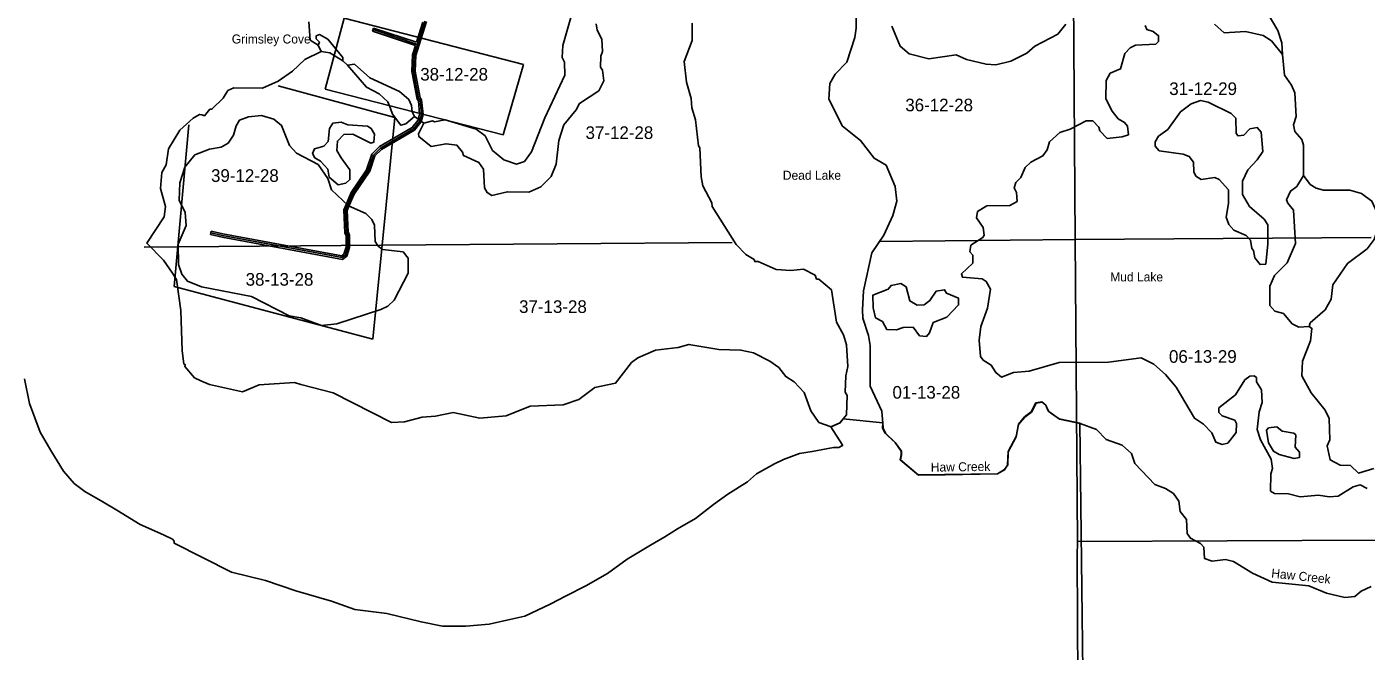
# Model space of a CAD drawing. Extents: x 457167 to 656239, y 1787309 to 1969297.
# Drawn here: x 503466 to 527283, y 1837814 to 1848911 of the extents above; entities that cross this region are included whole.
import ezdxf

# ---------------------------------------------------------------- set-up
doc = ezdxf.new("R2010")
doc.units = 0
for name, color, linetype in [('Level 1', 7, 'Continuous'), ('Level 10', 7, 'Continuous'), ('Level 2', 7, 'Continuous'), ('Level 31', 7, 'Continuous'), ('Level 32', 7, 'Continuous'), ('Level 41', 7, 'Continuous'), ('Level 5', 7, 'Continuous'), ('Level 7', 7, 'Continuous')]:
    doc.layers.add(name, color=color, linetype=linetype)

msp = doc.modelspace()

# ---------------------------------------------------------------- linework, layer by layer
at = {"layer": 'Level 1'}
for p, q in [((522068.785, 1850396.436), (522108.244, 1845132.335)), ((508772.998, 1847803.539), (509107.016, 1849062.91)), ((509107.016, 1849062.91), (512296.536, 1848238.896)), ((512296.536, 1848238.896), (511934.555, 1846989.671)), ((507938.921, 1847863.375), (510013.184, 1847300.899)), ((511934.555, 1846989.671), (508772.998, 1847803.539)), ((510013.184, 1847300.899), (509618.631, 1843359.721)), ((506085.484, 1844295.514), (506347.008, 1847170.867)), ((509785.901, 1845030.579), (516007.386, 1845079.277)), ((518638.58, 1845093.638), (522108.244, 1845132.335)), ((522108.244, 1845132.335), (527368.667, 1845169.085)), ((522108.244, 1845132.335), (522147.227, 1839766.006)), ((505554.531, 1844997.459), (506149.752, 1845002.118)), ((506149.752, 1845002.118), (509785.901, 1845030.579)), ((509618.631, 1843359.721), (506085.484, 1844295.514)), ((522147.227, 1839766.006), (522142.009, 1839505.439)), ((527473.591, 1839784.421), (522147.227, 1839766.006)), ((522142.009, 1839505.439), (522174.28, 1834415.766))]:
    msp.add_line(p, q, dxfattribs=at)
at = {"layer": 'Level 10'}
for points in [[(511686.181, 1838293.211), (511272.175, 1838258.206), (510858.168, 1838260.201), (510476.161, 1838334.197), (509871.15, 1838482.192), (509299.14, 1838557.186), (508885.131, 1838704.183), (508249.119, 1838888.178), (507708.108, 1839072.174), (507104.097, 1839220.169), (506087.075, 1839733.164), (506087.075, 1839770.165), (506055.074, 1839806.165), (505896.071, 1839880.164), (505483.061, 1840063.161), (505070.052, 1840319.161), (504816.046, 1840466.16), (504498.039, 1840649.158), (504308.035, 1840795.158), (504118.029, 1841014.159), (503896.021, 1841379.161), (503706.015, 1841707.164), (503517.006, 1842217.17), (503424.001, 1842653.175)], [(522260.376, 1835989.307), (522191.315, 1841867.394), (521824.308, 1841943.391), (521668.305, 1842052.391), (521633.304, 1842077.391), (521623.303, 1842099.391), (521584.301, 1842186.391), (521517.3, 1842244.391), (521409.299, 1842228.39), (521325.299, 1842070.386), (521208.298, 1841979.384), (521099.297, 1841846.381), (521056.299, 1841629.376), (520914.3, 1841363.371), (520904.301, 1841121.367), (520854.301, 1841038.366), (520729.301, 1840963.363), (519795.286, 1840950.351), (519320.278, 1840944.345), (518996.27, 1841212.345), (519013.269, 1841303.346), (519013.268, 1841370.347), (518905.265, 1841520.348), (518784.261, 1841637.349), (518731.261, 1841688.349), (518681.259, 1841779.35), (518690.258, 1841871.351), (517981.246, 1841941.343), (517923.246, 1841874.341), (517764.243, 1841800.339), (517962.25, 1841487.336), (517972.251, 1841469.336), (517957.25, 1841461.336), (517908.25, 1841433.335), (517812.248, 1841433.334), (517621.246, 1841398.331), (517430.242, 1841362.328), (517207.239, 1841326.325), (516920.236, 1841218.32), (516760.234, 1841146.316), (516441.231, 1840966.31), (516282.23, 1840821.306), (515930.226, 1840604.298), (515675.224, 1840423.292), (515356.221, 1840170.285), (515036.218, 1839989.278), (514813.216, 1839845.273), (514558.213, 1839700.268), (514143.209, 1839447.259), (513791.206, 1839194.251), (513408.202, 1838977.243), (513057.198, 1838797.236), (512770.195, 1838652.231), (512547.192, 1838544.226), (512324.19, 1838436.221), (512005.186, 1838364.216), (511686.181, 1838293.211)]]:
    msp.add_lwpolyline(points, dxfattribs=at)
at = {"layer": 'Level 31'}
for q in [(510546.918, 1849012.953), (509623.316, 1848860.576)]:
    msp.add_line((510415.076, 1848598.921), q, dxfattribs=at)
msp.add_lwpolyline([(506739.834, 1845250.919), (506948.194, 1845199.902), (509072.415, 1844808.541), (509130.851, 1844850.13), (509173.123, 1844991.781), (509173.946, 1845200.143), (509149.339, 1845258.422), (509134.011, 1845650.485), (509173.227, 1845744.149), (509260.011, 1845949.989), (509536.726, 1846357.628), (509629.508, 1846632.174), (509755.132, 1846756.771), (510339.781, 1847096.298), (510448.558, 1847229.327), (510454.699, 1847252.576), (510482.48, 1847354.286), (510458.306, 1847604.564), (510433.601, 1847637.752), (510343.798, 1848121.743), (510353.188, 1848405.344), (510415.076, 1848598.921)], dxfattribs=at)
at = {"layer": 'Level 32'}
for p, q in [((509613.903, 1848832.091), (509632.73, 1848889.061)), ((510395.693, 1848636.922), (509632.73, 1848889.061)), ((510395.694, 1848636.922), (510509.786, 1848995.215)), ((510443.663, 1848589.818), (510575.603, 1849004.158)), ((510377.455, 1848579.758), (509613.903, 1848832.091)), ((506746.969, 1845280.059), (506732.7, 1845221.78))]:
    msp.add_line(p, q, dxfattribs=at)
for points in [[(506732.7, 1845221.78), (506941.903, 1845170.556), (509079.466, 1844776.736), (509156.648, 1844831.668), (509203.106, 1844987.342), (509203.97, 1845206.161), (509179.102, 1845265.056), (509164.248, 1845645.022), (509200.886, 1845732.528), (509286.501, 1845935.597), (509563.841, 1846344.156), (509655.661, 1846615.861), (509773.526, 1846732.761), (510359.558, 1847073.09), (510475.902, 1847215.375), (510483.673, 1847244.793), (510512.871, 1847351.692), (510487.364, 1847615.771), (510461.826, 1847650.076), (510373.891, 1848124.01), (510383.034, 1848400.181), (510443.652, 1848589.786)], [(506746.969, 1845280.059), (506954.485, 1845229.248), (509065.363, 1844840.346), (509105.052, 1844868.591), (509143.14, 1844996.22), (509143.921, 1845194.126), (509119.575, 1845251.788), (509103.774, 1845655.947), (509145.569, 1845755.77), (509233.521, 1845964.381), (509509.611, 1846371.101), (509603.354, 1846648.487), (509736.738, 1846780.781), (510320.005, 1847119.506), (510421.215, 1847243.281), (510425.725, 1847260.36), (510452.09, 1847356.881), (510429.248, 1847593.357), (510405.374, 1847625.427), (510313.706, 1848119.476), (510323.341, 1848410.506), (510377.454, 1848579.758)]]:
    msp.add_lwpolyline(points, dxfattribs=at)
at = {"layer": 'Level 5'}
for p, q in [((508702.865, 1848473.506), (508644.863, 1848582.067)), ((509168.945, 1848230.278), (509085.803, 1848305.568)), ((510524.488, 1847200.57), (510358.124, 1847317.83))]:
    msp.add_line(p, q, dxfattribs=at)
for points in [[(510524.488, 1847200.57), (510683.011, 1847241.762), (510716.291, 1847224.982), (510908.124, 1847257.716), (511457.795, 1847089.22), (511615.819, 1846972.02), (511748.354, 1846713.167), (511947.899, 1846545.787), (512172.753, 1846470.079), (512314.635, 1846519.641), (512440.196, 1846685.976), (512675.543, 1847293.768), (513036.431, 1848051.223), (513028.848, 1848284.676), (512987.426, 1848368.167), (512996.415, 1848576.541), (513224.01, 1849367.776)], [(518208.893, 1849276.856), (518215.987, 1848885.02), (518190.419, 1848718.387), (518047.331, 1848285.329), (517838.23, 1848069.273), (517746.01, 1847902.839), (517728.452, 1847627.775), (517968.671, 1847143.521), (518292.969, 1846892.381), (518533.706, 1846574.849), (518750.061, 1846449.12), (518907.268, 1846073.466), (518939.801, 1845814.943), (518863.922, 1845556.748), (518704.414, 1845207.151), (518494.993, 1844891.024), (518342.818, 1844216.271), (518325.061, 1843882.856), (518332.913, 1843732.805), (518431.967, 1843424.031), (518464.75, 1843248.869), (518462.467, 1842523.618), (518669.466, 1842081.134), (518693.529, 1841789.27)], [(508644.863, 1848582.067), (508503.44, 1848674.226), (508479.486, 1848999.411)], [(510524.488, 1847200.57), (510432.169, 1847009.126), (510440.34, 1846959.076), (510656.525, 1846783.326), (510923.449, 1846832.499), (511115.092, 1846806.901), (511214.735, 1846681.531), (511231.236, 1846623.11), (511505.911, 1846497.211), (511588.915, 1846380.211), (511604.538, 1846046.726), (511654.27, 1845963.196), (511737.501, 1845912.926), (512012.796, 1845978.73), (512396.232, 1845969.185), (512604.965, 1846068.529), (512788.946, 1846251.344), (512881.335, 1846467.788), (512924.361, 1846892.815), (513016.94, 1847167.61), (513234.541, 1847433.686), (513293.25, 1847550.229), (513635.753, 1847774.196), (513728.013, 1847948.971), (513703.631, 1848140.803), (513670.44, 1848190.913), (513671.067, 1848390.986), (513704.707, 1848474.248), (513688.725, 1848691.031), (513605.851, 1848849.682), (513589.531, 1848966.454)], [(515298.538, 1848977.665), (515297.561, 1848669.261), (515154.633, 1848294.543), (515195.167, 1847927.618), (515277.582, 1847635.585), (515293.734, 1847468.832), (515359.767, 1847260.191), (515408.283, 1846793.204), (515433.194, 1846759.784), (515456.53, 1846242.876), (515489.391, 1846084.355), (515646.827, 1845783.752), (515654.938, 1845717.031), (516077.932, 1845040.456), (516252.437, 1844864.836), (516402.191, 1844772.646), (516410.431, 1844739.266), (516468.781, 1844739.106), (516793.439, 1844596.338), (517051.833, 1844578.851), (517276.976, 1844603.145), (517485.031, 1844494.086), (517509.842, 1844427.325), (517551.523, 1844427.195), (517775.978, 1844234.745), (517865.846, 1843659.247), (517990.171, 1843433.776), (518039.633, 1843258.544), (518063.437, 1842875.018), (518029.568, 1842708.386), (518020.281, 1842416.651), (518053.432, 1842358.201), (518044.016, 1842016.406), (517985.426, 1841941.573)], [(522731.74, 1848087.023), (522915.362, 1848161.457), (522991.281, 1848436.332), (523083.301, 1848536.065), (523183.472, 1848585.756), (523541.998, 1848601.291), (523592.178, 1848651.142), (523592.507, 1848751.174), (523492.695, 1848826.534), (523384.423, 1848860.233), (523351.341, 1848935.364)], [(524585.181, 1848956.449), (524759.746, 1848805.839), (525134.982, 1848829.634), (525451.498, 1848753.597), (525601.261, 1848661.437), (525792.237, 1848419.066)], [(508702.865, 1848473.506), (508410.661, 1848332.731), (508193.23, 1848125.015), (507934.218, 1847942.429), (507658.735, 1847818.274), (507150.246, 1847828.207), (507041.715, 1847778.546), (506957.925, 1847645.432), (506757.234, 1847445.977), (506723.883, 1847446.116), (506673.673, 1847387.926), (506623.463, 1847329.694), (506581.841, 1847346.533), (506540.191, 1847355.003), (506423.26, 1847288.671), (506189.158, 1847072.675), (505988.039, 1846739.847), (505945.441, 1846456.542), (505869.991, 1846323.43), (505844.094, 1846040.055), (505934.749, 1845714.651), (505909.15, 1845531.348), (505599.23, 1845065.497), (505898.358, 1844764.446), (506056.033, 1844530.505), (506130.696, 1844421.905), (506203.953, 1843871.477), (506226.711, 1843154.456), (506259.304, 1842920.944), (506284.245, 1842904.214), (506275.815, 1842870.863), (506450.22, 1842670.242), (506558.462, 1842619.893), (506716.625, 1842552.684), (507299.766, 1842425.769), (507600.27, 1842549.865), (508225.62, 1842589.553), (508342.231, 1842555.854), (508916.943, 1842403.969), (509948.975, 1841875.473), (510182.429, 1841891.396), (510499.463, 1841973.781), (510732.946, 1841989.705), (511049.921, 1842055.38), (511524.8, 1841953.844), (511991.767, 1841994.021), (512417.472, 1842167.738), (513001.071, 1842190.886), (513284.836, 1842290.001), (513568.928, 1842497.527), (513935.983, 1842579.713), (514220.594, 1842945.592), (514329.235, 1843028.635), (514646.438, 1843161.001), (515046.745, 1843209.736), (515238.637, 1843267.47), (515771.896, 1843174.075), (516163.673, 1843164.499), (516388.587, 1843113.761), (516679.904, 1842971.123), (516837.927, 1842853.893), (516962.451, 1842695.112), (517112.215, 1842602.922), (517286.649, 1842410.632), (517410.685, 1842085.128), (517551.709, 1841876.257), (517768.224, 1841800.549)], [(509085.803, 1848305.568), (508852.847, 1848447.998), (508702.865, 1848473.506)], [(510358.124, 1847317.83), (510316.703, 1847401.321), (510308.721, 1847509.691), (510259.03, 1847618.233), (510092.766, 1847760.473), (509568.364, 1848003.92), (509294.017, 1848246.531), (509168.945, 1848230.278)], [(510358.124, 1847317.83), (510207.643, 1847184.906), (510115.882, 1847160.194), (509966.447, 1847360.756), (509933.426, 1847460.886), (509883.774, 1847577.757), (509734.17, 1847719.938), (509509.485, 1847837.356), (509168.945, 1848230.278)], [(527301.521, 1840703.13), (527176.697, 1840770.209), (527051.526, 1840737.257), (526784.243, 1840571.381), (526625.821, 1840555.239), (526434.177, 1840589.197), (526108.972, 1840556.873), (525900.728, 1840607.571), (525650.634, 1840616.698), (525584.112, 1840658.578), (525585.09, 1840967.012), (525618.699, 1841058.615), (525594.247, 1841225.436), (525403.591, 1841567.819), (525345.827, 1841751.411), (525380.185, 1842068.096), (525430.724, 1842234.65), (525423.111, 1842459.763), (525331.869, 1842601.744), (525332.098, 1842676.775), (525290.517, 1842710.285), (525215.486, 1842702.174), (525123.555, 1842635.781), (524955.985, 1842369.536), (524663.462, 1842137.039), (524663.193, 1842053.677), (524721.385, 1841995.157), (524946.21, 1841919.409), (524979.391, 1841860.958), (524970.522, 1841702.566), (524819.851, 1841511.331), (524719.75, 1841486.65), (524611.508, 1841528.649), (524537.005, 1841695.641), (524387.441, 1841846.151), (524229.417, 1841955.051), (523906.036, 1842506.255), (523715.021, 1842731.956), (523507.196, 1842916.006), (523282.481, 1843025.095), (522698.672, 1842951.936), (521823.368, 1842946.376), (521289.321, 1842789.686), (521014.156, 1842765.563), (520797.154, 1842682.889), (520697.371, 1842766.579), (520614.439, 1842900.22), (520472.986, 1842984.04), (520423.194, 1843050.89), (520399.101, 1843342.724), (520433.199, 1843584.378), (520550.957, 1843909.135), (520602.055, 1844250.76), (520527.452, 1844384.371), (520452.59, 1844434.621), (520102.564, 1844460.737), (520086.083, 1844519.158), (520286.745, 1844710.273), (520287.203, 1844851.956), (520237.381, 1844910.476), (520254.411, 1845027.147), (520463.283, 1845168.182), (520488.423, 1845209.793), (520472.171, 1845343.245), (520356.017, 1845518.666), (520373.056, 1845626.968), (520540.068, 1845726.481), (520948.585, 1845733.506), (521073.856, 1845808.139), (521066.045, 1845966.561), (521024.623, 1846050.062), (521049.932, 1846141.664), (521141.923, 1846233.096), (521217.502, 1846407.9), (521317.863, 1846507.602), (521534.936, 1846615.286), (521610.326, 1846723.44), (521652.435, 1846865.022), (521836.386, 1847031.156), (522019.949, 1847088.92), (522303.871, 1847238.096), (522420.584, 1847237.697), (522528.596, 1847129.006), (522545.067, 1847062.246), (522678.021, 1846928.446), (522944.856, 1846952.599), (523053.356, 1846993.921), (523037.175, 1847144.043), (522987.353, 1847210.894), (522870.871, 1847277.943), (522762.927, 1847411.684), (522655.244, 1847628.756), (522656.291, 1847953.871), (522731.74, 1848087.023)], [(526268.674, 1843582.45), (526085.241, 1843574.707), (525968.699, 1843633.447), (525810.894, 1843817.338), (525660.971, 1843859.506), (525569.599, 1843959.837), (525570.686, 1844301.632), (525654.665, 1844493.066), (525880.466, 1844717.432), (526023.265, 1845058.789), (525991.819, 1845650.767), (525892.176, 1845776.138), (525867.355, 1845834.559), (525934.544, 1845992.721), (526051.506, 1846075.725), (526168.836, 1846267.099)], [(527419.368, 1841061.236), (527144.015, 1840978.752), (527002.721, 1841112.562), (526819.348, 1841121.48), (526644.584, 1841213.739), (526587.021, 1841464.022), (526637.391, 1841572.235), (526621.896, 1841947.43), (526555.704, 1842097.681), (526306.596, 1842406.903), (526140.811, 1842707.566), (526149.968, 1842965.96), (526292.867, 1843332.296), (526318.556, 1843548.98), (526268.674, 1843582.45)], [(519000.14, 1841213.085), (519316.067, 1840945.315), (520724.961, 1840965.843), (520850.271, 1841040.476), (520908.881, 1841123.637), (520917.97, 1841357.021), (521060.539, 1841623.326), (521102.907, 1841839.941), (521211.708, 1841972.994), (521328.709, 1842064.296), (521412.569, 1842222.43), (521521.001, 1842238.771), (521587.492, 1842180.191), (521637.154, 1842071.661), (521828.458, 1841937.691), (522195.035, 1841861.484)], [(517768.224, 1841800.549), (517926.846, 1841875.081), (517985.426, 1841941.573)], [(518693.529, 1841789.27), (518685.189, 1841789.3), (518734.881, 1841689.099), (518909.415, 1841521.819), (519017.328, 1841371.408), (519017.099, 1841304.716), (519000.14, 1841213.085)], [(527370.979, 1838960.615), (527195.657, 1838877.811), (527078.656, 1838786.468), (526903.563, 1838770.356), (526578.677, 1838846.423), (526262.291, 1838972.481), (525612.29, 1839041.234), (525262.652, 1839200.732), (524921.555, 1839410.251), (524779.932, 1839444.06), (524546.418, 1839411.436), (524404.866, 1839461.906), (524397.143, 1839662.008), (524339.022, 1839728.899), (524155.918, 1839821.158), (524097.826, 1839904.708), (524090.273, 1840154.832), (523974.03, 1840296.913), (523949.608, 1840480.406), (523858.335, 1840614.076), (523716.911, 1840706.206), (523525.368, 1840773.514), (523168.118, 1841149.796), (523110.326, 1841325.047), (522944.091, 1841475.627), (522660.946, 1841576.546), (522486.441, 1841752.196), (522195.035, 1841861.484)]]:
    msp.add_lwpolyline(points, dxfattribs=at)
for points in [[(525496.93, 1844693.667), (525531.417, 1845052.023), (525532.504, 1845393.808), (525466.141, 1845494.049), (525208.435, 1845719.939), (525084.041, 1845928.741), (525084.798, 1846170.494), (525177.148, 1846370.268), (525344.429, 1846544.813), (525444.959, 1846694.536), (525412.695, 1847036.451), (525346.263, 1847120.011), (525212.811, 1847095.429), (525104.081, 1846987.416), (525003.979, 1846971.035), (524970.798, 1847012.845), (524963.315, 1847287.949), (524880.213, 1847371.57), (524472.394, 1847572.947), (524339.071, 1847598.386), (524172.19, 1847540.583), (523979.987, 1847399.459), (523753.897, 1847083.401), (523586.816, 1846967.217), (523528.136, 1846867.376), (523527.906, 1846792.344), (523602.669, 1846708.754), (524027.626, 1846649.028), (524135.858, 1846607.019), (524210.561, 1846506.758), (524218.342, 1846331.666), (524251.454, 1846256.535), (524351.296, 1846197.856), (524593.15, 1846230.419), (524668.081, 1846196.839), (524834.216, 1846012.919), (524833.458, 1845771.165), (524790.99, 1845529.551), (524840.592, 1845396), (524931.955, 1845295.669), (525148.409, 1845203.291), (525223.171, 1845119.7), (525247.693, 1844969.548), (525280.934, 1844936.098), (525305.526, 1844802.626), (525396.859, 1844685.656), (525496.93, 1844693.667)], [(509003.785, 1846105.015), (508845.821, 1846238.915), (508821.229, 1846380.696), (508688.306, 1846522.847), (508588.473, 1846581.526), (508547.021, 1846656.677), (508580.621, 1846739.949), (508747.513, 1846789.411), (508822.804, 1846872.544), (508848.561, 1847105.898), (508907.211, 1847197.4), (509057.334, 1847213.582), (509173.906, 1847171.533), (509523.932, 1847145.416), (509590.494, 1847103.507), (509648.526, 1847003.306), (509639.757, 1846861.594), (509581.336, 1846845.113), (509265.05, 1847004.521), (509106.657, 1846996.669), (508989.556, 1846880.356), (508980.698, 1846713.664), (509055.301, 1846580.022), (509213.036, 1846371.121), (509212.477, 1846196.059), (509137.226, 1846129.596), (509003.785, 1846105.015)], [(519465.635, 1843404.053), (519340.622, 1843421.122), (519224.399, 1843571.563), (519049.306, 1843563.791), (518932.465, 1843522.469), (518757.441, 1843531.356), (518682.869, 1843673.338), (518558.026, 1843740.417), (518516.894, 1843915.61), (518509.281, 1844140.723), (518784.735, 1844248.208), (518834.955, 1844314.739), (519010.147, 1844347.532), (519101.65, 1844288.882), (519167.523, 1844038.559), (519300.676, 1843963.11), (519425.748, 1843971.051), (519526.019, 1844045.754), (519634.909, 1844212.157), (519785.061, 1844236.67), (519818.212, 1844178.22), (520034.657, 1844085.831), (520034.298, 1843969.129), (519825.207, 1843753.033), (519583.124, 1843653.789), (519515.845, 1843470.585), (519465.635, 1843404.053)], [(526002.754, 1841240.801), (525736.219, 1841308.35), (525636.386, 1841367.029), (525545.143, 1841517.341), (525512.521, 1841742.553), (525545.991, 1841784.104), (525696.113, 1841800.316), (525787.545, 1841724.996), (525995.859, 1841690.998), (526029.11, 1841657.518), (526020.081, 1841440.815), (526094.814, 1841348.885), (526094.525, 1841257.183), (526002.754, 1841240.801)]]:
    msp.add_lwpolyline(points, close=True, dxfattribs=at)
at = {"layer": 'Level 7'}
for points in [[(525792.237, 1848419.066), (525784.555, 1848627.509), (525710.221, 1848844.481), (525502.925, 1849195.254), (525436.363, 1849228.834)], [(521942.538, 1848956.516), (521800.267, 1848781.912), (521391.103, 1848566.474), (521248.992, 1848441.891), (520965.099, 1848301.055), (520698.145, 1848235.211), (520523.112, 1848244.109), (520173.246, 1848328.576), (519990.111, 1848412.535), (519506.374, 1848339.037), (519156.547, 1848431.855), (518998.584, 1848565.755), (518849.677, 1848924.668)], [(509085.803, 1848305.568), (509086.002, 1848363.92), (508820.255, 1848689.881), (508670.501, 1848773.711), (508612.041, 1848748.889), (508611.881, 1848698.878), (508670.072, 1848640.328), (508644.863, 1848582.067)], [(526168.836, 1846267.099), (526170.57, 1846808.957), (526137.558, 1846909.088), (526012.965, 1847051.199), (525988.323, 1847167.97), (526038.792, 1847317.893), (526015.128, 1847734.769), (525957.236, 1847876.681), (525832.741, 1848052.141), (525792.237, 1848419.066)], [(526268.674, 1843582.45), (526285.544, 1843649.111), (526553.056, 1843881.678), (526662.016, 1844073.052), (526687.843, 1844323.076), (526947.484, 1844705.695), (527298.417, 1844963.003), (527424.017, 1845129.337), (527499.736, 1845354.191), (527475.543, 1845604.345), (527384.5, 1845813.047), (527201.526, 1845947.016), (526993.311, 1846006.025), (526526.484, 1846007.53), (526393.201, 1846041.298), (526285.059, 1846108.318), (526168.836, 1846267.099)]]:
    msp.add_lwpolyline(points, dxfattribs=at)
msp.add_lwpolyline([(508704.026, 1843605.074), (508337.659, 1843739.631), (508129.346, 1843773.64), (507463.551, 1844117.546), (506572.094, 1844287.118), (506322.329, 1844387.936), (506222.686, 1844513.307), (506164.893, 1844688.569), (506157.7, 1845047.024), (506300.468, 1845380.051), (506284.546, 1845613.504), (506176.861, 1845830.606), (506186.178, 1846139.011), (506278.756, 1846413.816), (506454.537, 1846638.341), (506713.291, 1846737.556), (506921.804, 1846770.219), (507047.075, 1846844.851), (507139.235, 1846986.275), (507189.774, 1847152.838), (507248.454, 1847252.711), (507407.036, 1847310.543), (507640.52, 1847334.796), (507857.064, 1847267.418), (507998.427, 1847158.588), (508138.993, 1846799.705), (508263.616, 1846665.904), (508646.465, 1846464.616), (508820.711, 1846213.974), (508886.774, 1846013.712), (509185.971, 1845729.291), (509493.988, 1845594.933), (509602.001, 1845486.233), (509651.723, 1845386.032), (509659.106, 1845094.228), (509717.198, 1845010.677), (509792.03, 1844952.087), (510158.696, 1844909.231), (510250.069, 1844800.601), (510249.222, 1844533.836), (509997.593, 1844051.116), (509888.862, 1843943.104), (509763.621, 1843885.141), (508979.191, 1843629.208), (508704.026, 1843605.074)], close=True, dxfattribs=at)

# ---------------------------------------------------------------- texts
at = {"layer": 'Level 2'}
for s, p in [('38-12-28', (510462.563, 1847954.236)), ('31-12-29', (523780.97, 1847698.728)), ('36-12-28', (519087.177, 1847408.986)), ('37-12-28', (513401.628, 1846917.402)), ('39-12-28', (506742.167, 1846154.705)), ('38-13-28', (507358.133, 1844309.899)), ('37-13-28', (512219.953, 1843825.235)), ('06-13-29', (523775.946, 1842939.339)), ('01-13-28', (518859.577, 1842302.089))]:
    msp.add_text(s, height=225, dxfattribs=at).set_placement(p)
at = {"layer": 'Level 41'}
for s, p in [('Grimsley Cove', (507111.332, 1848614.096)), ('Dead Lake', (516909.689, 1846192.539)), ('Mud Lake', (522731.086, 1844386.253))]:
    msp.add_text(s, height=160, dxfattribs=at).set_placement(p)
for rotation, p in [(0.794775, (519541.461, 1841003.44)), (353.9248723, (525589.351, 1839123.416))]:
    msp.add_text('Haw Creek', height=160, rotation=rotation, dxfattribs=at).set_placement(p)

doc.saveas('drawing.dxf')
